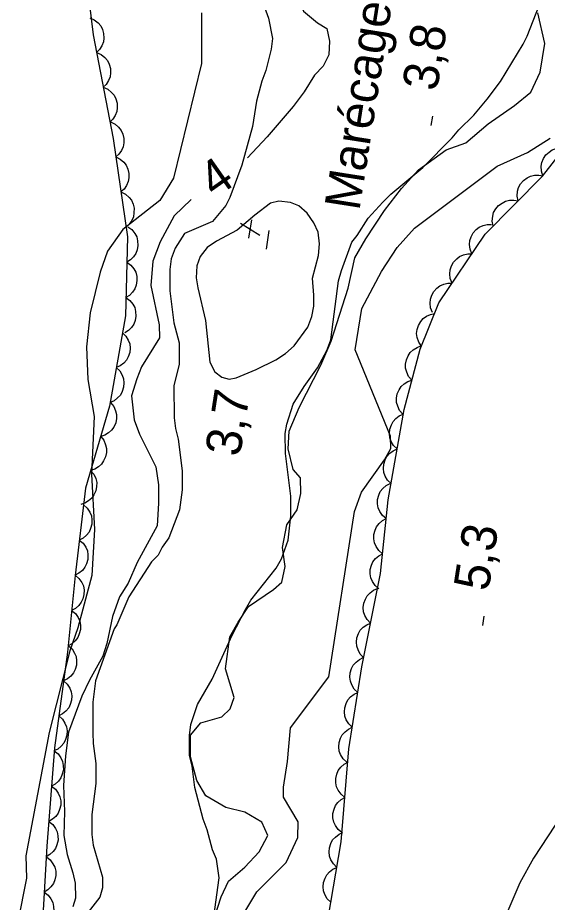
# Model space of a CAD drawing. Extents: x 282461 to 284471, y 5554090 to 5557646.
# Drawn here: x 283773.3 to 283818.2, y 5555658.8 to 5555733.8 of the extents above; entities that cross this region are included whole.
import ezdxf

# ---------------------------------------------------------------- set-up
doc = ezdxf.new("R2010")
doc.units = 0
for name, color, linetype in [('Niveau 1', 7, 'Continuous'), ('Niveau 2', 7, 'Continuous'), ('Niveau 3', 7, 'Continuous'), ('Niveau 4', 7, 'Continuous'), ('Niveau 44', 7, 'Continuous'), ('Niveau 7', 7, 'Continuous')]:
    doc.layers.add(name, color=color, linetype=linetype)

msp = doc.modelspace()

# ---------------------------------------------------------------- linework, layer by layer
at = {"layer": 'Niveau 1'}
for points in [[(283788.88, 5555734.22), (283788.88, 5555729.94), (283786.52, 5555720.22), (283785.37, 5555718.32), (283782.24, 5555715.87), (283780.94, 5555714.03), (283780.31, 5555712.26), (283779.46, 5555708.79), (283779.15, 5555705.93), (283779.25, 5555703.16), (283779.8, 5555700), (283779.57, 5555695.11), (283779.83, 5555690.43), (283779.59, 5555686.53), (283778.4, 5555682.08), (283777.73, 5555680.14), (283775.98, 5555673.23), (283774.02, 5555662.76), (283774.06, 5555660.87), (283773.32, 5555657.17)], [(283791.96, 5555657.04), (283793.59, 5555659.7), (283796.06, 5555662.21), (283797.06, 5555664.31), (283797.09, 5555665.65), (283795.84, 5555667.73), (283795.83, 5555668.59), (283796.17, 5555670.76), (283796.43, 5555673.62), (283799.68, 5555677.94), (283801.84, 5555691.97), (283802.45, 5555693.6), (283804.4, 5555696.35), (283804.92, 5555697.31), (283804.9, 5555698.34), (283801.9, 5555705.67), (283802.48, 5555709.18), (283804.15, 5555712.31), (283805.48, 5555714.34), (283806.93, 5555715.99), (283813.95, 5555721.24), (283816.52, 5555722.38), (283818.43, 5555723.62)], [(283830.54, 5555706.19), (283829.15, 5555705.48), (283828, 5555704.08), (283827.08, 5555701.42), (283826.29, 5555698.63), (283825.51, 5555693.19), (283825.31, 5555689.83), (283825.55, 5555688.09), (283825.13, 5555682.07), (283824.35, 5555676.97), (283823.33, 5555673.61), (283821.27, 5555669.08), (283817.01, 5555662.57), (283815.86, 5555660.48), (283813.58, 5555655.14)]]:
    msp.add_lwpolyline(points, dxfattribs=at)
at = {"layer": 'Niveau 2'}
for points in [[(283795.33, 5555763.17), (283794.37, 5555752.5), (283794.43, 5555747.41), (283794.55, 5555745.15), (283794.89, 5555742.07), (283795.44, 5555740), (283796.87, 5555736.93), (283796.98, 5555735.55), (283797.52, 5555734.36), (283798.71, 5555733.39), (283799.51, 5555732.89), (283799.74, 5555731.82), (283799.68, 5555730.67), (283799.19, 5555729.71), (283798.45, 5555728.95), (283797.59, 5555727.53), (283796.65, 5555726.3), (283794.45, 5555723.73), (283792.78, 5555721.95)], [(283799.88, 5555706.41), (283801.32, 5555710.88), (283801.89, 5555713.47), (283802.82, 5555715.07), (283804.4, 5555717.47), (283805.84, 5555719.33), (283807.26, 5555720.93), (283809.61, 5555722.62), (283811.28, 5555723.21), (283813.18, 5555724.81), (283815.42, 5555726.37), (283816.8, 5555727.51), (283817.58, 5555729.19), (283817.98, 5555731.62), (283817.37, 5555734.24)], [(283788.01, 5555718.41), (283786.58, 5555717.02), (283785.38, 5555714.82), (283784.77, 5555713.19), (283784.59, 5555711.12), (283785.31, 5555707.77), (283785.34, 5555706.68), (283783.82, 5555704.22), (283783.4, 5555703.21), (283782.96, 5555701.76), (283783.18, 5555699.74), (283783.65, 5555698.5), (283785.02, 5555695.74), (283785.25, 5555694.22), (283785.26, 5555692.67), (283785.13, 5555690.74), (283783.45, 5555687.62), (283782.67, 5555685.88), (283781.95, 5555684.72), (283781.34, 5555683.06), (283780.87, 5555680.78), (283780.53, 5555679.68), (283779.39, 5555677.67), (283778.76, 5555676.29), (283777.61, 5555673.24), (283777.37, 5555671.25), (283777.19, 5555668.73), (283777.28, 5555666.53), (283777.24, 5555664.49), (283777.5, 5555662.87), (283777.99, 5555661.32), (283778.18, 5555660.46), (283778.21, 5555659.19), (283778, 5555658.45)], [(283790.03, 5555657.61), (283790.57, 5555659.28), (283791.17, 5555660.61), (283792.55, 5555661.8), (283793.78, 5555663.09), (283794.52, 5555664.48), (283794.01, 5555665.62), (283792.55, 5555666.47), (283790.96, 5555666.86), (283789.27, 5555667.85), (283788.5, 5555669.16), (283787.96, 5555671.15), (283787.96, 5555673), (283788.84, 5555674.05), (283790.62, 5555674.56), (283791.31, 5555675.24), (283791.65, 5555676.2), (283790.93, 5555678.61), (283791.28, 5555681.32), (283791.99, 5555682.58), (283792.88, 5555683.91), (283795, 5555685.33), (283795.69, 5555685.96), (283795.98, 5555687.28), (283795.76, 5555688.91), (283796.13, 5555690.82), (283797, 5555692.1), (283797.31, 5555693.48), (283797.27, 5555694.8), (283796.67, 5555695.51), (283796.23, 5555697.26), (283796.31, 5555698.76), (283797.17, 5555700.77), (283798.99, 5555704.35), (283799.88, 5555706.41)]]:
    msp.add_lwpolyline(points, dxfattribs=at)
at = {"layer": 'Niveau 3'}
for p, q in [((283808.36, 5555724.68), (283808.48, 5555725.47)), ((283792.91, 5555715.13), (283793.16, 5555716.67)), ((283792.2, 5555716.39), (283793.83, 5555715.39)), ((283794.39, 5555714.19), (283794.63, 5555715.77)), ((283812.71, 5555682.29), (283812.83, 5555683.08))]:
    msp.add_line(p, q, dxfattribs=at)
at = {"layer": 'Niveau 4'}
msp.add_lwpolyline([(283798.28, 5555711.74), (283798.79, 5555713.66), (283798.9, 5555714.64), (283798.78, 5555715.63), (283798.42, 5555716.43), (283797.83, 5555717.24), (283797.13, 5555717.87), (283796.43, 5555718.16), (283795.44, 5555718.27), (283794.74, 5555718.09), (283793.41, 5555717.09), (283791.91, 5555715.81), (283790.17, 5555714.87), (283789.36, 5555714.34), (283788.78, 5555713.58), (283788.5, 5555712.77), (283788.44, 5555711.78), (283788.57, 5555710.92), (283789.23, 5555708.14), (283789.6, 5555704.61), (283790.02, 5555703.8), (283790.6, 5555703.34), (283791.24, 5555703.17), (283791.82, 5555703.29), (283793.51, 5555704), (283795.19, 5555704.82), (283796, 5555705.35), (283796.75, 5555705.99), (283797.9, 5555707.57), (283798.25, 5555708.5), (283798.41, 5555709.37), (283798.41, 5555710.29), (283798.28, 5555711.74)], dxfattribs=at)
at = {"layer": 'Niveau 44'}
for points in [[(283778.47, 5555742.54), (283779.71, 5555732.36), (283781.4, 5555723.58), (283782.63, 5555715.25), (283782.44, 5555708.54), (283781.1, 5555700.89), (283779.06, 5555693.93), (283778.19, 5555686.52), (283777.54, 5555680.04), (283776.43, 5555671.93), (283775.8, 5555663.59), (283775.38, 5555656.65), (283774.98, 5555648.55), (283774.8, 5555640.68), (283774.2, 5555627.95), (283773.56, 5555619.16), (283774.51, 5555616.39), (283775.24, 5555612.46), (283775.75, 5555606.69), (283775.57, 5555599.28), (283775.84, 5555593.97), (283777.98, 5555587.74)], [(283779.43, 5555733.81), (283779.81, 5555733.65), (283780.13, 5555733.38), (283780.35, 5555733.14), (283780.5, 5555732.82), (283780.6, 5555732.47), (283780.61, 5555732.08), (283780.58, 5555731.76), (283780.45, 5555731.43), (283780.25, 5555731.12), (283780, 5555730.86)], [(283780, 5555730.86), (283780.38, 5555730.7), (283780.69, 5555730.44), (283780.92, 5555730.19), (283781.07, 5555729.88), (283781.17, 5555729.52), (283781.18, 5555729.14), (283781.15, 5555728.81), (283781.02, 5555728.49), (283780.82, 5555728.17), (283780.56, 5555727.92)], [(283780.56, 5555727.92), (283780.95, 5555727.75), (283781.26, 5555727.49), (283781.48, 5555727.25), (283781.63, 5555726.93), (283781.74, 5555726.58), (283781.74, 5555726.19), (283781.72, 5555725.87), (283781.58, 5555725.54), (283781.39, 5555725.23), (283781.13, 5555724.97)], [(283781.19, 5555724.98), (283781.57, 5555724.8), (283781.87, 5555724.53), (283782.08, 5555724.27), (283782.22, 5555723.95), (283782.3, 5555723.59), (283782.3, 5555723.21), (283782.25, 5555722.88), (283782.11, 5555722.57), (283781.9, 5555722.26), (283781.63, 5555722.02)], [(283799.61, 5555657.47), (283800.73, 5555663.96), (283801.37, 5555671.84), (283802.48, 5555678.8), (283804.05, 5555686.69), (283804.71, 5555692.95), (283806.05, 5555700.6), (283807.41, 5555705.71), (283809.01, 5555709.66), (283812.92, 5555715.48), (283817.78, 5555720.38), (283821.24, 5555724.81)], [(283817.81, 5555720.42), (283817.68, 5555720.81), (283817.67, 5555721.22), (283817.71, 5555721.55), (283817.85, 5555721.87), (283818.05, 5555722.18), (283818.33, 5555722.43), (283818.59, 5555722.63), (283818.93, 5555722.74), (283819.29, 5555722.8), (283819.65, 5555722.77)], [(283781.63, 5555722.02), (283782.01, 5555721.83), (283782.31, 5555721.56), (283782.52, 5555721.31), (283782.66, 5555720.98), (283782.74, 5555720.62), (283782.73, 5555720.24), (283782.69, 5555719.92), (283782.54, 5555719.6), (283782.33, 5555719.29), (283782.07, 5555719.05)], [(283815.71, 5555718.29), (283815.63, 5555718.7), (283815.67, 5555719.1), (283815.75, 5555719.42), (283815.92, 5555719.73), (283816.16, 5555720.01), (283816.47, 5555720.23), (283816.75, 5555720.39), (283817.09, 5555720.47), (283817.46, 5555720.48), (283817.81, 5555720.41)], [(283782.07, 5555719.05), (283782.45, 5555718.87), (283782.75, 5555718.59), (283782.96, 5555718.34), (283783.1, 5555718.01), (283783.18, 5555717.66), (283783.17, 5555717.27), (283783.13, 5555716.95), (283782.98, 5555716.63), (283782.77, 5555716.32), (283782.51, 5555716.08)], [(283813.6, 5555716.17), (283813.52, 5555716.58), (283813.56, 5555716.98), (283813.64, 5555717.3), (283813.82, 5555717.61), (283814.05, 5555717.89), (283814.36, 5555718.11), (283814.64, 5555718.27), (283814.99, 5555718.34), (283815.36, 5555718.36), (283815.71, 5555718.29)], [(283782.65, 5555716.09), (283782.99, 5555715.85), (283783.24, 5555715.52), (283783.4, 5555715.24), (283783.48, 5555714.89), (283783.51, 5555714.52), (283783.43, 5555714.15), (283783.33, 5555713.84), (283783.13, 5555713.55), (283782.87, 5555713.28), (283782.57, 5555713.09)], [(283811.79, 5555713.81), (283811.64, 5555714.19), (283811.6, 5555714.59), (283811.62, 5555714.92), (283811.73, 5555715.25), (283811.91, 5555715.58), (283812.17, 5555715.85), (283812.42, 5555716.06), (283812.74, 5555716.2), (283813.1, 5555716.29), (283813.46, 5555716.29)], [(283810.13, 5555711.32), (283809.97, 5555711.71), (283809.94, 5555712.11), (283809.95, 5555712.44), (283810.06, 5555712.77), (283810.24, 5555713.1), (283810.51, 5555713.37), (283810.75, 5555713.58), (283811.08, 5555713.72), (283811.44, 5555713.8), (283811.79, 5555713.81)], [(283782.57, 5555713.09), (283782.91, 5555712.85), (283783.16, 5555712.52), (283783.32, 5555712.24), (283783.4, 5555711.89), (283783.42, 5555711.53), (283783.35, 5555711.15), (283783.25, 5555710.84), (283783.05, 5555710.55), (283782.79, 5555710.28), (283782.48, 5555710.09)], [(283808.46, 5555708.84), (283808.3, 5555709.23), (283808.27, 5555709.63), (283808.28, 5555709.96), (283808.4, 5555710.29), (283808.58, 5555710.61), (283808.84, 5555710.89), (283809.09, 5555711.1), (283809.41, 5555711.24), (283809.77, 5555711.32), (283810.13, 5555711.32)], [(283782.48, 5555710.09), (283782.82, 5555709.85), (283783.07, 5555709.52), (283783.23, 5555709.24), (283783.31, 5555708.9), (283783.34, 5555708.53), (283783.26, 5555708.15), (283783.16, 5555707.84), (283782.96, 5555707.55), (283782.7, 5555707.29), (283782.4, 5555707.09)], [(283807.52, 5555705.98), (283807.29, 5555706.32), (283807.17, 5555706.71), (283807.11, 5555707.04), (283807.16, 5555707.38), (283807.27, 5555707.73), (283807.47, 5555708.06), (283807.67, 5555708.32), (283807.96, 5555708.52), (283808.29, 5555708.67), (283808.64, 5555708.75)], [(283782.19, 5555707.11), (283782.49, 5555706.82), (283782.69, 5555706.47), (283782.81, 5555706.16), (283782.84, 5555705.81), (283782.81, 5555705.44), (283782.68, 5555705.08), (283782.54, 5555704.79), (283782.3, 5555704.53), (283782, 5555704.31), (283781.67, 5555704.16)], [(283806.72, 5555703.1), (283806.44, 5555703.41), (283806.28, 5555703.78), (283806.18, 5555704.1), (283806.18, 5555704.45), (283806.25, 5555704.81), (283806.41, 5555705.16), (283806.57, 5555705.44), (283806.83, 5555705.67), (283807.15, 5555705.87), (283807.48, 5555705.99)], [(283781.67, 5555704.16), (283781.97, 5555703.87), (283782.17, 5555703.51), (283782.29, 5555703.21), (283782.32, 5555702.86), (283782.29, 5555702.49), (283782.16, 5555702.13), (283782.02, 5555701.83), (283781.78, 5555701.58), (283781.48, 5555701.35), (283781.16, 5555701.2)], [(283805.95, 5555700.21), (283805.67, 5555700.53), (283805.51, 5555700.9), (283805.41, 5555701.21), (283805.42, 5555701.56), (283805.48, 5555701.92), (283805.64, 5555702.27), (283805.8, 5555702.55), (283806.06, 5555702.78), (283806.38, 5555702.98), (283806.72, 5555703.1)], [(283781.19, 5555701.2), (283781.46, 5555700.87), (283781.61, 5555700.5), (283781.7, 5555700.18), (283781.69, 5555699.83), (283781.62, 5555699.47), (283781.45, 5555699.12), (283781.28, 5555698.84), (283781.01, 5555698.62), (283780.69, 5555698.43), (283780.35, 5555698.32)], [(283805.46, 5555697.26), (283805.17, 5555697.55), (283804.97, 5555697.9), (283804.85, 5555698.21), (283804.82, 5555698.56), (283804.85, 5555698.93), (283804.98, 5555699.29), (283805.12, 5555699.58), (283805.36, 5555699.83), (283805.65, 5555700.06), (283805.98, 5555700.2)], [(283780.35, 5555698.32), (283780.61, 5555698), (283780.77, 5555697.62), (283780.85, 5555697.3), (283780.85, 5555696.95), (283780.77, 5555696.59), (283780.6, 5555696.24), (283780.43, 5555695.97), (283780.16, 5555695.74), (283779.84, 5555695.55), (283779.5, 5555695.44)], [(283804.95, 5555694.32), (283804.65, 5555694.6), (283804.45, 5555694.96), (283804.33, 5555695.26), (283804.3, 5555695.61), (283804.33, 5555695.98), (283804.46, 5555696.34), (283804.6, 5555696.63), (283804.84, 5555696.89), (283805.14, 5555697.11), (283805.46, 5555697.26)], [(283779.5, 5555695.44), (283779.77, 5555695.12), (283779.93, 5555694.74), (283780.01, 5555694.42), (283780, 5555694.07), (283779.93, 5555693.71), (283779.76, 5555693.36), (283779.59, 5555693.09), (283779.32, 5555692.86), (283779, 5555692.67), (283778.66, 5555692.56)], [(283804.54, 5555691.36), (283804.22, 5555691.62), (283804, 5555691.96), (283803.86, 5555692.26), (283803.81, 5555692.61), (283803.81, 5555692.98), (283803.92, 5555693.34), (283804.04, 5555693.65), (283804.26, 5555693.92), (283804.54, 5555694.16), (283804.86, 5555694.33)], [(283778.89, 5555692.51), (283779.21, 5555692.24), (283779.43, 5555691.9), (283779.57, 5555691.6), (283779.61, 5555691.25), (283779.6, 5555690.88), (283779.5, 5555690.51), (283779.37, 5555690.21), (283779.15, 5555689.94), (283778.86, 5555689.7), (283778.54, 5555689.53)], [(283804.23, 5555688.38), (283803.91, 5555688.65), (283803.69, 5555688.99), (283803.55, 5555689.29), (283803.49, 5555689.63), (283803.5, 5555690), (283803.6, 5555690.37), (283803.72, 5555690.67), (283803.95, 5555690.94), (283804.23, 5555691.19), (283804.54, 5555691.36)], [(283778.54, 5555689.53), (283778.86, 5555689.26), (283779.08, 5555688.92), (283779.22, 5555688.62), (283779.27, 5555688.27), (283779.25, 5555687.9), (283779.15, 5555687.53), (283779.02, 5555687.23), (283778.8, 5555686.96), (283778.51, 5555686.72), (283778.19, 5555686.55)], [(283803.92, 5555685.41), (283803.6, 5555685.68), (283803.38, 5555686.02), (283803.24, 5555686.32), (283803.18, 5555686.66), (283803.19, 5555687.03), (283803.29, 5555687.4), (283803.41, 5555687.7), (283803.63, 5555687.97), (283803.91, 5555688.21), (283804.23, 5555688.38)], [(283778.19, 5555686.55), (283778.51, 5555686.29), (283778.74, 5555685.95), (283778.88, 5555685.65), (283778.94, 5555685.3), (283778.93, 5555684.93), (283778.83, 5555684.56), (283778.71, 5555684.26), (283778.49, 5555683.98), (283778.21, 5555683.74), (283777.89, 5555683.57)], [(283803.22, 5555682.5), (283802.92, 5555682.79), (283802.73, 5555683.15), (283802.62, 5555683.46), (283802.6, 5555683.81), (283802.64, 5555684.18), (283802.78, 5555684.53), (283802.92, 5555684.82), (283803.17, 5555685.07), (283803.47, 5555685.29), (283803.8, 5555685.43)], [(283777.89, 5555683.57), (283778.21, 5555683.3), (283778.44, 5555682.96), (283778.58, 5555682.66), (283778.64, 5555682.32), (283778.63, 5555681.95), (283778.53, 5555681.58), (283778.41, 5555681.27), (283778.19, 5555681), (283777.91, 5555680.75), (283777.59, 5555680.58)], [(283802.63, 5555679.56), (283802.34, 5555679.86), (283802.15, 5555680.22), (283802.04, 5555680.53), (283802.02, 5555680.88), (283802.06, 5555681.24), (283802.19, 5555681.6), (283802.34, 5555681.89), (283802.59, 5555682.14), (283802.89, 5555682.36), (283803.22, 5555682.5)], [(283777.61, 5555680.58), (283777.93, 5555680.3), (283778.14, 5555679.95), (283778.27, 5555679.65), (283778.31, 5555679.3), (283778.29, 5555678.93), (283778.18, 5555678.57), (283778.05, 5555678.27), (283777.82, 5555678), (283777.53, 5555677.77), (283777.21, 5555677.61)], [(283802.13, 5555676.62), (283801.83, 5555676.9), (283801.63, 5555677.25), (283801.5, 5555677.56), (283801.47, 5555677.91), (283801.49, 5555678.27), (283801.61, 5555678.64), (283801.75, 5555678.93), (283801.99, 5555679.19), (283802.28, 5555679.42), (283802.6, 5555679.57)], [(283777.21, 5555677.61), (283777.52, 5555677.33), (283777.73, 5555676.98), (283777.86, 5555676.68), (283777.9, 5555676.33), (283777.89, 5555675.96), (283777.77, 5555675.6), (283777.64, 5555675.3), (283777.41, 5555675.03), (283777.12, 5555674.8), (283776.8, 5555674.64)], [(283801.66, 5555673.67), (283801.36, 5555673.95), (283801.16, 5555674.3), (283801.03, 5555674.61), (283801, 5555674.96), (283801.02, 5555675.32), (283801.14, 5555675.68), (283801.28, 5555675.98), (283801.52, 5555676.24), (283801.81, 5555676.47), (283802.13, 5555676.62)], [(283776.8, 5555674.64), (283777.11, 5555674.36), (283777.32, 5555674.01), (283777.45, 5555673.71), (283777.5, 5555673.36), (283777.48, 5555672.99), (283777.36, 5555672.62), (283777.23, 5555672.32), (283777, 5555672.06), (283776.72, 5555671.82), (283776.39, 5555671.66)], [(283801.19, 5555670.71), (283800.89, 5555671), (283800.68, 5555671.35), (283800.56, 5555671.65), (283800.52, 5555672), (283800.55, 5555672.37), (283800.67, 5555672.73), (283800.81, 5555673.03), (283801.05, 5555673.29), (283801.34, 5555673.51), (283801.66, 5555673.67)], [(283776.41, 5555671.66), (283776.74, 5555671.4), (283776.97, 5555671.07), (283777.12, 5555670.77), (283777.18, 5555670.43), (283777.19, 5555670.06), (283777.09, 5555669.69), (283776.98, 5555669.38), (283776.77, 5555669.1), (283776.5, 5555668.85), (283776.18, 5555668.67)], [(283801.04, 5555667.72), (283800.71, 5555667.98), (283800.48, 5555668.32), (283800.33, 5555668.61), (283800.27, 5555668.96), (283800.27, 5555669.33), (283800.36, 5555669.7), (283800.48, 5555670), (283800.69, 5555670.28), (283800.97, 5555670.53), (283801.28, 5555670.7)], [(283776.18, 5555668.67), (283776.51, 5555668.41), (283776.74, 5555668.08), (283776.89, 5555667.78), (283776.96, 5555667.44), (283776.96, 5555667.07), (283776.87, 5555666.7), (283776.76, 5555666.39), (283776.54, 5555666.11), (283776.27, 5555665.86), (283775.96, 5555665.68)], [(283800.79, 5555664.75), (283800.47, 5555665.01), (283800.24, 5555665.34), (283800.09, 5555665.63), (283800.03, 5555665.98), (283800.03, 5555666.35), (283800.12, 5555666.72), (283800.23, 5555667.02), (283800.45, 5555667.3), (283800.72, 5555667.55), (283801.04, 5555667.72)], [(283775.96, 5555665.68), (283776.29, 5555665.42), (283776.52, 5555665.09), (283776.67, 5555664.79), (283776.73, 5555664.45), (283776.74, 5555664.08), (283776.64, 5555663.7), (283776.53, 5555663.4), (283776.32, 5555663.12), (283776.04, 5555662.87), (283775.73, 5555662.69)], [(283800.36, 5555661.79), (283800.06, 5555662.08), (283799.86, 5555662.43), (283799.74, 5555662.74), (283799.71, 5555663.09), (283799.74, 5555663.45), (283799.86, 5555663.82), (283800, 5555664.11), (283800.24, 5555664.36), (283800.54, 5555664.59), (283800.86, 5555664.74)], [(283775.75, 5555662.69), (283776.08, 5555662.43), (283776.31, 5555662.1), (283776.47, 5555661.81), (283776.54, 5555661.46), (283776.55, 5555661.1), (283776.46, 5555660.72), (283776.35, 5555660.41), (283776.14, 5555660.13), (283775.87, 5555659.88), (283775.56, 5555659.69)], [(283799.85, 5555658.85), (283799.55, 5555659.13), (283799.35, 5555659.49), (283799.23, 5555659.79), (283799.2, 5555660.14), (283799.23, 5555660.51), (283799.36, 5555660.87), (283799.5, 5555661.16), (283799.74, 5555661.42), (283800.03, 5555661.64), (283800.36, 5555661.79)], [(283775.56, 5555659.69), (283775.9, 5555659.44), (283776.13, 5555659.11), (283776.29, 5555658.82), (283776.36, 5555658.47), (283776.37, 5555658.1), (283776.28, 5555657.73), (283776.17, 5555657.42), (283775.96, 5555657.14), (283775.69, 5555656.88), (283775.38, 5555656.7)]]:
    msp.add_lwpolyline(points, dxfattribs=at)
at = {"layer": 'Niveau 7'}
for points in [[(283793.99, 5555735.35), (283794.57, 5555733.77), (283794.91, 5555732.07), (283794.8, 5555731.16), (283794.35, 5555729.35), (283794.01, 5555728.45), (283793.56, 5555726.75), (283793.22, 5555724.6), (283792.32, 5555721.31), (283791.3, 5555718.59), (283790.96, 5555717.91), (283789.83, 5555716.55), (283787.45, 5555715.53), (283786.66, 5555714.28), (283786.32, 5555713.37), (283786.2, 5555712.47), (283786.21, 5555710.66), (283786.55, 5555707.94), (283787.01, 5555706.25), (283787.01, 5555704.44), (283786.56, 5555702.62), (283786.57, 5555699.91), (283786.68, 5555699), (283786.91, 5555698.1), (283787.26, 5555695.39), (283787.26, 5555693.8), (283787.04, 5555692.1), (283786.13, 5555689.72), (283785.57, 5555688.93), (283785.23, 5555688.25), (283784.66, 5555687.68), (283782.74, 5555684.73), (283781.72, 5555682.36), (283781.49, 5555682.02), (283779.91, 5555677.6), (283779.69, 5555675.79), (283779.69, 5555673.18), (283779.7, 5555672.28), (283779.93, 5555670.58), (283779.93, 5555668.89), (283779.59, 5555666.28), (283779.6, 5555664.58), (283779.71, 5555663.68), (283780.51, 5555660.97), (283780.51, 5555660.06), (283780.29, 5555659.27), (283778.7, 5555657.23)], [(283789.36, 5555664.96), (283789.02, 5555665.86), (283788.33, 5555668.57), (283788.1, 5555670.38), (283787.87, 5555671.29), (283787.87, 5555672.98), (283787.98, 5555673.89), (283788.54, 5555675.59), (283789.79, 5555677.74), (283791.48, 5555681.48), (283792.62, 5555683.64), (283793.07, 5555684.43), (283795.22, 5555687.15), (283795.67, 5555687.95), (283796.24, 5555689.53), (283796.46, 5555691.57), (283796.46, 5555693.27), (283796, 5555696.88), (283795.99, 5555698.58), (283796.11, 5555699.37), (283796.67, 5555701.07), (283797.58, 5555702.55), (283798.71, 5555704.13), (283799.5, 5555705.61), (283799.84, 5555706.51), (283800.51, 5555711.5), (283800.74, 5555712.4), (283801.64, 5555714.78), (283802.09, 5555715.35), (283803, 5555716.82), (283804.24, 5555718.18), (283804.92, 5555718.86), (283807.64, 5555721.13), (283810.14, 5555723.63), (283810.7, 5555724.31), (283811.95, 5555725.56), (283813.08, 5555726.92), (283814.21, 5555728.4), (283816.14, 5555731.57), (283816.48, 5555732.25), (283817.49, 5555734.86)], [(283789.6, 5555655.11), (283790.39, 5555660.89), (283790.16, 5555662.47), (283789.82, 5555663.26), (283789.36, 5555664.96)]]:
    msp.add_lwpolyline(points, dxfattribs=at)

# ---------------------------------------------------------------- texts
at = {"layer": 'Niveau 2'}
msp.add_text('4', height=3, rotation=35.05326, dxfattribs=at).set_placement((283790.03, 5555718.46))
at = {"layer": 'Niveau 3'}
for s, rotation, p in [('3,8  ', 81.09575, (283808.84, 5555727.52)), ('    3,7', 81.0958, (283791.45, 5555692.12)), ('5,3  ', 81.09575, (283813.19, 5555685.13))]:
    msp.add_text(s, height=3, rotation=rotation, dxfattribs=at).set_placement(p)
at = {"layer": 'Niveau 7'}
msp.add_text('Marécage', height=3, rotation=81.0598, dxfattribs=at).set_placement((283802.26, 5555717.39))

doc.saveas('drawing.dxf')
